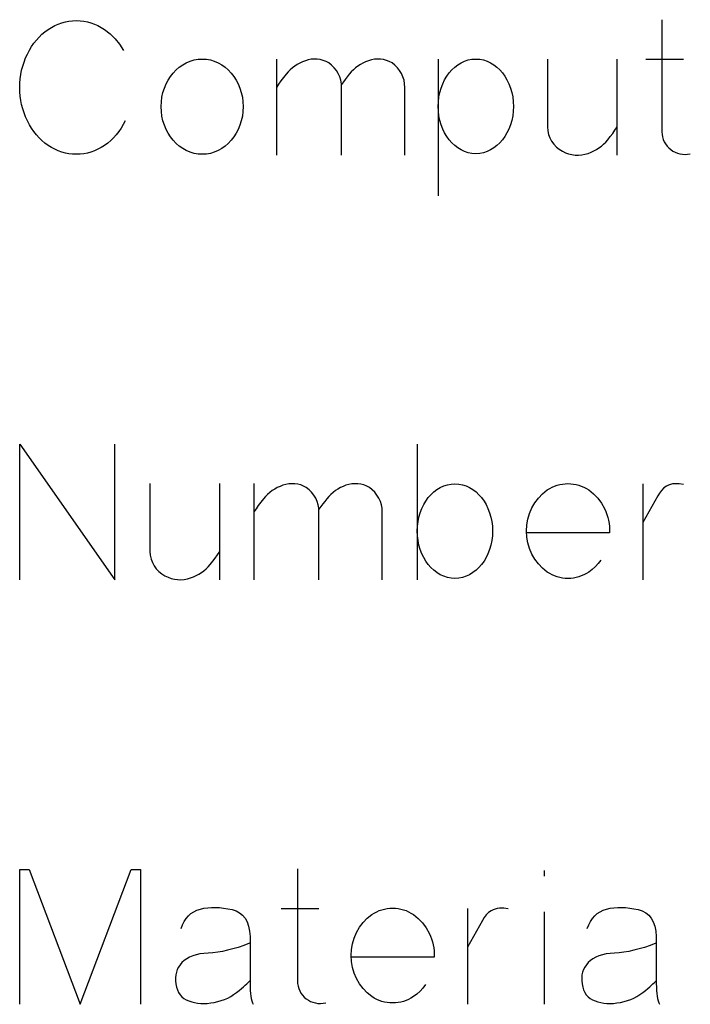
# Model space of a CAD drawing. Header units: inches. Extents: x 1880 to 2363, y -453 to -54.
# Tile 619 of 656: x 1913.715 to 1913.864, y -65.923 to -65.705. Entities that reach past the tile are written whole.
import ezdxf

# ---------------------------------------------------------------- set-up
doc = ezdxf.new("R2010")
doc.units = ezdxf.units.IN
doc.header["$LTSCALE"] = 0.5
doc.header["$MEASUREMENT"] = 0

msp = doc.modelspace()

# ---------------------------------------------------------------- linework, layer by layer
at = {"color": 7, "linetype": 'Continuous'}
for p, q in [((1913.85745, -65.70496), (1913.85746, -65.72973)), ((1913.72107, -65.70763), (1913.72176, -65.70711)), ((1913.72176, -65.70711), (1913.72251, -65.70665)), ((1913.72251, -65.70665), (1913.72325, -65.70626)), ((1913.72325, -65.70626), (1913.72402, -65.70592)), ((1913.72402, -65.70592), (1913.7248, -65.70564)), ((1913.7248, -65.70564), (1913.72559, -65.70544)), ((1913.72559, -65.70544), (1913.72638, -65.70528)), ((1913.72638, -65.70528), (1913.7272, -65.70519)), ((1913.7272, -65.70519), (1913.72802, -65.70516)), ((1913.72802, -65.70516), (1913.72884, -65.70519)), ((1913.72884, -65.70519), (1913.72966, -65.70528)), ((1913.72966, -65.70528), (1913.73045, -65.70544)), ((1913.73045, -65.70544), (1913.73124, -65.70564)), ((1913.73124, -65.70564), (1913.73202, -65.70592)), ((1913.73202, -65.70592), (1913.73278, -65.70626)), ((1913.73278, -65.70626), (1913.73354, -65.70665)), ((1913.73354, -65.70665), (1913.73427, -65.70711)), ((1913.73427, -65.70711), (1913.73548, -65.70807)), ((1913.7192, -65.70946), (1913.71978, -65.7088)), ((1913.71978, -65.7088), (1913.72041, -65.70819)), ((1913.72041, -65.70819), (1913.72107, -65.70763)), ((1913.73548, -65.70807), (1913.73658, -65.70916)), ((1913.73658, -65.70916), (1913.73756, -65.71039)), ((1913.71765, -65.7117), (1913.71813, -65.71091)), ((1913.71813, -65.71091), (1913.71864, -65.71017)), ((1913.71864, -65.71017), (1913.7192, -65.70946)), ((1913.73756, -65.71039), (1913.73842, -65.71175)), ((1913.71646, -65.71431), (1913.7168, -65.71341)), ((1913.7168, -65.71341), (1913.71721, -65.71254)), ((1913.71721, -65.71254), (1913.71765, -65.7117)), ((1913.75493, -65.71371), (1913.75584, -65.71365)), ((1913.75584, -65.71365), (1913.75676, -65.71371)), ((1913.77225, -65.71365), (1913.77226, -65.73491)), ((1913.80798, -65.71365), (1913.80798, -65.74386)), ((1913.81545, -65.71371), (1913.81631, -65.71365)), ((1913.81631, -65.71365), (1913.81717, -65.71371)), ((1913.83216, -65.71365), (1913.83216, -65.72865)), ((1913.84757, -65.73491), (1913.84757, -65.71365)), ((1913.71593, -65.71613), (1913.71617, -65.71521)), ((1913.71617, -65.71521), (1913.71646, -65.71431)), ((1913.75007, -65.71607), (1913.75077, -65.71547)), ((1913.75077, -65.71547), (1913.75152, -65.71494)), ((1913.75152, -65.71494), (1913.75232, -65.71449)), ((1913.75232, -65.71449), (1913.75316, -65.71412)), ((1913.75316, -65.71412), (1913.75403, -65.71386)), ((1913.75403, -65.71386), (1913.75493, -65.71371)), ((1913.75676, -65.71371), (1913.75766, -65.71386)), ((1913.75766, -65.71386), (1913.75851, -65.71412)), ((1913.75851, -65.71412), (1913.75935, -65.71449)), ((1913.75935, -65.71449), (1913.76014, -65.71494)), ((1913.76014, -65.71494), (1913.76089, -65.71547)), ((1913.76089, -65.71547), (1913.76158, -65.71607)), ((1913.77579, -65.7156), (1913.77529, -65.71603)), ((1913.77631, -65.71521), (1913.77579, -65.7156)), ((1913.77686, -65.71485), (1913.77631, -65.71521)), ((1913.77743, -65.71454), (1913.77686, -65.71485)), ((1913.77803, -65.71427), (1913.77743, -65.71454)), ((1913.77864, -65.71403), (1913.77803, -65.71427)), ((1913.77929, -65.71383), (1913.77864, -65.71403)), ((1913.77995, -65.71371), (1913.77929, -65.71383)), ((1913.7806, -65.71367), (1913.77995, -65.71371)), ((1913.78127, -65.7137), (1913.7806, -65.71367)), ((1913.78194, -65.71379), (1913.78127, -65.7137)), ((1913.78258, -65.71397), (1913.78194, -65.71379)), ((1913.78321, -65.71421), (1913.78258, -65.71397)), ((1913.78382, -65.71452), (1913.78321, -65.71421)), ((1913.78445, -65.71501), (1913.78382, -65.71452)), ((1913.78501, -65.71557), (1913.78445, -65.71501)), ((1913.7855, -65.71618), (1913.78501, -65.71557)), ((1913.78975, -65.7156), (1913.78926, -65.71603)), ((1913.79026, -65.71521), (1913.78975, -65.7156)), ((1913.7908, -65.71485), (1913.79026, -65.71521)), ((1913.79137, -65.71454), (1913.7908, -65.71485)), ((1913.79195, -65.71427), (1913.79137, -65.71454)), ((1913.79257, -65.71403), (1913.79195, -65.71427)), ((1913.79323, -65.71383), (1913.79257, -65.71403)), ((1913.7939, -65.71371), (1913.79323, -65.71383)), ((1913.79456, -65.71367), (1913.7939, -65.71371)), ((1913.79523, -65.7137), (1913.79456, -65.71367)), ((1913.7959, -65.71379), (1913.79523, -65.7137)), ((1913.79655, -65.71397), (1913.7959, -65.71379)), ((1913.79718, -65.71421), (1913.79655, -65.71397)), ((1913.79779, -65.71452), (1913.79718, -65.71421)), ((1913.79842, -65.71501), (1913.79779, -65.71452)), ((1913.79897, -65.71557), (1913.79842, -65.71501)), ((1913.79946, -65.71618), (1913.79897, -65.71557)), ((1913.81101, -65.71606), (1913.81164, -65.71546)), ((1913.81164, -65.71546), (1913.81233, -65.71494)), ((1913.81233, -65.71494), (1913.81306, -65.71449)), ((1913.81306, -65.71449), (1913.81383, -65.71412)), ((1913.81383, -65.71412), (1913.81463, -65.71386)), ((1913.81463, -65.71386), (1913.81545, -65.71371)), ((1913.81717, -65.71371), (1913.818, -65.71386)), ((1913.818, -65.71386), (1913.8188, -65.71412)), ((1913.8188, -65.71412), (1913.81957, -65.71449)), ((1913.81957, -65.71449), (1913.8203, -65.71494)), ((1913.8203, -65.71494), (1913.82098, -65.71546)), ((1913.82098, -65.71546), (1913.82161, -65.71606)), ((1913.85389, -65.7137), (1913.86222, -65.7137)), ((1913.71553, -65.71898), (1913.71561, -65.71801)), ((1913.71561, -65.71801), (1913.71574, -65.71707)), ((1913.71574, -65.71707), (1913.71593, -65.71613)), ((1913.74831, -65.7183), (1913.74883, -65.71749)), ((1913.74883, -65.71749), (1913.74942, -65.71675)), ((1913.74942, -65.71675), (1913.75007, -65.71607)), ((1913.76158, -65.71607), (1913.76222, -65.71675)), ((1913.76222, -65.71675), (1913.76281, -65.71749)), ((1913.76281, -65.71749), (1913.76333, -65.7183)), ((1913.77378, -65.71776), (1913.77322, -65.71848)), ((1913.77438, -65.71701), (1913.77378, -65.71776)), ((1913.77483, -65.7165), (1913.77438, -65.71701)), ((1913.77529, -65.71603), (1913.77483, -65.7165)), ((1913.78591, -65.71687), (1913.7855, -65.71618)), ((1913.78625, -65.71759), (1913.78591, -65.71687)), ((1913.78648, -65.71834), (1913.78625, -65.71759)), ((1913.78789, -65.71759), (1913.78747, -65.71816)), ((1913.78834, -65.71701), (1913.78789, -65.71759)), ((1913.78878, -65.7165), (1913.78834, -65.71701)), ((1913.78926, -65.71603), (1913.78878, -65.7165)), ((1913.79988, -65.71687), (1913.79946, -65.71618)), ((1913.80021, -65.71759), (1913.79988, -65.71687)), ((1913.80044, -65.71834), (1913.80021, -65.71759)), ((1913.80942, -65.71826), (1913.8099, -65.71746)), ((1913.8099, -65.71746), (1913.81042, -65.71672)), ((1913.81042, -65.71672), (1913.81101, -65.71606)), ((1913.82161, -65.71606), (1913.82219, -65.71672)), ((1913.82219, -65.71672), (1913.82273, -65.71746)), ((1913.82273, -65.71746), (1913.8232, -65.71826)), ((1913.7155, -65.71996), (1913.71553, -65.71898)), ((1913.71553, -65.72092), (1913.7155, -65.71996)), ((1913.74716, -65.72108), (1913.74747, -65.7201)), ((1913.74747, -65.7201), (1913.74786, -65.71917)), ((1913.74786, -65.71917), (1913.74831, -65.7183)), ((1913.76333, -65.7183), (1913.76379, -65.71917)), ((1913.76379, -65.71917), (1913.76417, -65.7201)), ((1913.76417, -65.7201), (1913.76448, -65.72108)), ((1913.77271, -65.71921), (1913.77226, -65.71991)), ((1913.77322, -65.71848), (1913.77271, -65.71921)), ((1913.78661, -65.71912), (1913.78648, -65.71834)), ((1913.78664, -65.71991), (1913.78661, -65.71912)), ((1913.78706, -65.71872), (1913.78664, -65.71929)), ((1913.78664, -65.73491), (1913.78664, -65.71991)), ((1913.78747, -65.71816), (1913.78706, -65.71872)), ((1913.80057, -65.71912), (1913.80044, -65.71834)), ((1913.8006, -65.71991), (1913.80057, -65.71912)), ((1913.8006, -65.73491), (1913.8006, -65.71991)), ((1913.80836, -65.72104), (1913.80864, -65.72006)), ((1913.80864, -65.72006), (1913.809, -65.71913)), ((1913.809, -65.71913), (1913.80942, -65.71826)), ((1913.8232, -65.71826), (1913.82362, -65.71913)), ((1913.82362, -65.71913), (1913.82398, -65.72006)), ((1913.82398, -65.72006), (1913.82427, -65.72104)), ((1913.71561, -65.72188), (1913.71553, -65.72092)), ((1913.71574, -65.72282), (1913.71561, -65.72188)), ((1913.74681, -65.72311), (1913.74694, -65.72208)), ((1913.74694, -65.72208), (1913.74716, -65.72108)), ((1913.76448, -65.72108), (1913.76471, -65.72208)), ((1913.76471, -65.72208), (1913.76484, -65.72311)), ((1913.80803, -65.72308), (1913.80815, -65.72204)), ((1913.80815, -65.72204), (1913.80836, -65.72104)), ((1913.82427, -65.72104), (1913.82448, -65.72204)), ((1913.82448, -65.72204), (1913.8246, -65.72308)), ((1913.71593, -65.72374), (1913.71574, -65.72282)), ((1913.71617, -65.72466), (1913.71593, -65.72374)), ((1913.74677, -65.72418), (1913.74681, -65.72311)), ((1913.74681, -65.72526), (1913.74677, -65.72418)), ((1913.76484, -65.72311), (1913.76488, -65.72418)), ((1913.76487, -65.72418), (1913.76484, -65.72526)), ((1913.80798, -65.72414), (1913.80803, -65.72308)), ((1913.80803, -65.7252), (1913.80798, -65.72414)), ((1913.8246, -65.72308), (1913.82465, -65.72414)), ((1913.82464, -65.72414), (1913.8246, -65.7252)), ((1913.71646, -65.72557), (1913.71617, -65.72466)), ((1913.7168, -65.72645), (1913.71646, -65.72557)), ((1913.71721, -65.72733), (1913.7168, -65.72645)), ((1913.74694, -65.7263), (1913.74681, -65.72526)), ((1913.74716, -65.72731), (1913.74694, -65.7263)), ((1913.76471, -65.7263), (1913.76448, -65.72731)), ((1913.76484, -65.72526), (1913.76471, -65.7263)), ((1913.80815, -65.72623), (1913.80803, -65.7252)), ((1913.80836, -65.72723), (1913.80815, -65.72623)), ((1913.82448, -65.72623), (1913.82427, -65.72723)), ((1913.8246, -65.7252), (1913.82448, -65.72623)), ((1913.71765, -65.72817), (1913.71721, -65.72733)), ((1913.71813, -65.72896), (1913.71765, -65.72817)), ((1913.73839, -65.72816), (1913.73791, -65.72895)), ((1913.73883, -65.72733), (1913.73839, -65.72816)), ((1913.74747, -65.72828), (1913.74716, -65.72731)), ((1913.74786, -65.72921), (1913.74747, -65.72828)), ((1913.76417, -65.72828), (1913.76379, -65.72921)), ((1913.76448, -65.72731), (1913.76417, -65.72828)), ((1913.80864, -65.7282), (1913.80836, -65.72723)), ((1913.809, -65.72912), (1913.80864, -65.7282)), ((1913.82398, -65.7282), (1913.82362, -65.72912)), ((1913.82427, -65.72723), (1913.82398, -65.7282)), ((1913.83216, -65.72865), (1913.83223, -65.72951)), ((1913.84707, -65.72939), (1913.84757, -65.72865)), ((1913.71864, -65.7297), (1913.71813, -65.72896)), ((1913.7192, -65.73041), (1913.71864, -65.7297)), ((1913.71978, -65.73106), (1913.7192, -65.73041)), ((1913.72041, -65.73168), (1913.71978, -65.73106)), ((1913.73626, -65.73106), (1913.73564, -65.73167)), ((1913.73685, -65.7304), (1913.73626, -65.73106)), ((1913.73739, -65.72969), (1913.73685, -65.7304)), ((1913.73791, -65.72895), (1913.73739, -65.72969)), ((1913.74831, -65.73007), (1913.74786, -65.72921)), ((1913.74883, -65.73088), (1913.74831, -65.73007)), ((1913.74942, -65.73162), (1913.74883, -65.73088)), ((1913.76281, -65.73088), (1913.76222, -65.73162)), ((1913.76333, -65.73007), (1913.76281, -65.73088)), ((1913.76379, -65.72921), (1913.76333, -65.73007)), ((1913.80942, -65.72998), (1913.809, -65.72912)), ((1913.8099, -65.73078), (1913.80942, -65.72998)), ((1913.81042, -65.73151), (1913.8099, -65.73078)), ((1913.82273, -65.73078), (1913.82219, -65.73151)), ((1913.8232, -65.72998), (1913.82273, -65.73078)), ((1913.82362, -65.72912), (1913.8232, -65.72998)), ((1913.83223, -65.72951), (1913.83241, -65.73032)), ((1913.83241, -65.73032), (1913.83269, -65.73109)), ((1913.84546, -65.73151), (1913.84602, -65.73081)), ((1913.84602, -65.73081), (1913.84656, -65.73011)), ((1913.84656, -65.73011), (1913.84707, -65.72939)), ((1913.85746, -65.72973), (1913.85749, -65.73031)), ((1913.85749, -65.73031), (1913.85758, -65.73087)), ((1913.85758, -65.73087), (1913.85774, -65.73141)), ((1913.72107, -65.73224), (1913.72041, -65.73168)), ((1913.72176, -65.73276), (1913.72107, -65.73224)), ((1913.72251, -65.73322), (1913.72176, -65.73276)), ((1913.72325, -65.73361), (1913.72251, -65.73322)), ((1913.73354, -65.73322), (1913.73278, -65.73361)), ((1913.73427, -65.73276), (1913.73354, -65.73322)), ((1913.73498, -65.73224), (1913.73427, -65.73276)), ((1913.73564, -65.73167), (1913.73498, -65.73224)), ((1913.75007, -65.7323), (1913.74942, -65.73162)), ((1913.75077, -65.7329), (1913.75007, -65.7323)), ((1913.75152, -65.73343), (1913.75077, -65.7329)), ((1913.76089, -65.7329), (1913.76014, -65.73343)), ((1913.76158, -65.7323), (1913.76089, -65.7329)), ((1913.76222, -65.73162), (1913.76158, -65.7323)), ((1913.81101, -65.73218), (1913.81042, -65.73151)), ((1913.81164, -65.73278), (1913.81101, -65.73218)), ((1913.81233, -65.7333), (1913.81164, -65.73278)), ((1913.82098, -65.73278), (1913.8203, -65.7333)), ((1913.82161, -65.73218), (1913.82098, -65.73278)), ((1913.82219, -65.73151), (1913.82161, -65.73218)), ((1913.83269, -65.73109), (1913.83307, -65.73183)), ((1913.83307, -65.73183), (1913.83354, -65.7325)), ((1913.83354, -65.7325), (1913.83411, -65.7331)), ((1913.83411, -65.7331), (1913.83475, -65.73361)), ((1913.84353, -65.73332), (1913.84406, -65.73292)), ((1913.84406, -65.73292), (1913.84456, -65.73249)), ((1913.84456, -65.73249), (1913.84502, -65.73202)), ((1913.84502, -65.73202), (1913.84546, -65.73151)), ((1913.85774, -65.73141), (1913.85795, -65.73193)), ((1913.85795, -65.73193), (1913.85823, -65.73243)), ((1913.85823, -65.73243), (1913.85857, -65.73288)), ((1913.85857, -65.73288), (1913.85896, -65.7333)), ((1913.72402, -65.73395), (1913.72325, -65.73361)), ((1913.7248, -65.73422), (1913.72402, -65.73395)), ((1913.72559, -65.73443), (1913.7248, -65.73422)), ((1913.72638, -65.73459), (1913.72559, -65.73443)), ((1913.7272, -65.73468), (1913.72638, -65.73459)), ((1913.72802, -65.73471), (1913.7272, -65.73468)), ((1913.72884, -65.73468), (1913.72802, -65.73471)), ((1913.72966, -65.73459), (1913.72884, -65.73468)), ((1913.73045, -65.73443), (1913.72966, -65.73459)), ((1913.73124, -65.73422), (1913.73045, -65.73443)), ((1913.73202, -65.73395), (1913.73124, -65.73422)), ((1913.73278, -65.73361), (1913.73202, -65.73395)), ((1913.75232, -65.73388), (1913.75152, -65.73343)), ((1913.75316, -65.73424), (1913.75232, -65.73388)), ((1913.75403, -65.7345), (1913.75316, -65.73424)), ((1913.75493, -65.73466), (1913.75403, -65.7345)), ((1913.75584, -65.73471), (1913.75493, -65.73466)), ((1913.75676, -65.73466), (1913.75584, -65.73471)), ((1913.75766, -65.7345), (1913.75676, -65.73466)), ((1913.75851, -65.73424), (1913.75766, -65.7345)), ((1913.75935, -65.73388), (1913.75851, -65.73424)), ((1913.76014, -65.73343), (1913.75935, -65.73388)), ((1913.81306, -65.73376), (1913.81233, -65.7333)), ((1913.81383, -65.73412), (1913.81306, -65.73376)), ((1913.81463, -65.73437), (1913.81383, -65.73412)), ((1913.81545, -65.73453), (1913.81463, -65.73437)), ((1913.81631, -65.73458), (1913.81545, -65.73453)), ((1913.81717, -65.73453), (1913.81631, -65.73458)), ((1913.818, -65.73437), (1913.81717, -65.73453)), ((1913.8188, -65.73412), (1913.818, -65.73437)), ((1913.81957, -65.73376), (1913.8188, -65.73412)), ((1913.8203, -65.7333), (1913.81957, -65.73376)), ((1913.83475, -65.73361), (1913.83547, -65.73404)), ((1913.83547, -65.73404), (1913.83614, -65.73436)), ((1913.83614, -65.73436), (1913.83683, -65.7346)), ((1913.83683, -65.7346), (1913.83754, -65.73477)), ((1913.83754, -65.73477), (1913.83827, -65.73487)), ((1913.83827, -65.73487), (1913.839, -65.7349)), ((1913.839, -65.7349), (1913.83972, -65.73484)), ((1913.83972, -65.73484), (1913.84044, -65.73471)), ((1913.84044, -65.73471), (1913.84115, -65.7345)), ((1913.84115, -65.7345), (1913.84179, -65.73426)), ((1913.84179, -65.73426), (1913.8424, -65.73398)), ((1913.8424, -65.73398), (1913.84298, -65.73367)), ((1913.84298, -65.73367), (1913.84353, -65.73332)), ((1913.85896, -65.7333), (1913.85941, -65.73367)), ((1913.85941, -65.73367), (1913.85987, -65.734)), ((1913.85987, -65.734), (1913.86037, -65.73426)), ((1913.86037, -65.73426), (1913.86089, -65.73447)), ((1913.86089, -65.73447), (1913.86143, -65.73463)), ((1913.86143, -65.73463), (1913.862, -65.73472)), ((1913.862, -65.73472), (1913.86257, -65.73474)), ((1913.86257, -65.73474), (1913.86313, -65.73469)), ((1913.86313, -65.73469), (1913.86372, -65.73458)), ((1913.71554, -65.82877), (1913.71554, -65.79877)), ((1913.71554, -65.79877), (1913.73655, -65.82877)), ((1913.73655, -65.82877), (1913.73655, -65.79877)), ((1913.80337, -65.79877), (1913.80337, -65.82877)), ((1913.74429, -65.80751), (1913.74429, -65.82251)), ((1913.7597, -65.82877), (1913.75971, -65.80751)), ((1913.76727, -65.80751), (1913.76727, -65.82877)), ((1913.77132, -65.80906), (1913.7708, -65.80946)), ((1913.77187, -65.80871), (1913.77132, -65.80906)), ((1913.77244, -65.8084), (1913.77187, -65.80871)), ((1913.77304, -65.80812), (1913.77244, -65.8084)), ((1913.77366, -65.80788), (1913.77304, -65.80812)), ((1913.7743, -65.80769), (1913.77366, -65.80788)), ((1913.77496, -65.80757), (1913.7743, -65.80769)), ((1913.77562, -65.80753), (1913.77496, -65.80757)), ((1913.77628, -65.80755), (1913.77562, -65.80753)), ((1913.77695, -65.80765), (1913.77628, -65.80755)), ((1913.7776, -65.80782), (1913.77695, -65.80765)), ((1913.77822, -65.80806), (1913.7776, -65.80782)), ((1913.77884, -65.80838), (1913.77822, -65.80806)), ((1913.77947, -65.80886), (1913.77884, -65.80838)), ((1913.78002, -65.80942), (1913.77947, -65.80886)), ((1913.78051, -65.81004), (1913.78002, -65.80942)), ((1913.78527, -65.80906), (1913.78476, -65.80946)), ((1913.78581, -65.80871), (1913.78527, -65.80906)), ((1913.78638, -65.8084), (1913.78581, -65.80871)), ((1913.78697, -65.80812), (1913.78638, -65.8084)), ((1913.78758, -65.80788), (1913.78697, -65.80812)), ((1913.78824, -65.80769), (1913.78758, -65.80788)), ((1913.78891, -65.80757), (1913.78824, -65.80769)), ((1913.78957, -65.80753), (1913.78891, -65.80757)), ((1913.79024, -65.80755), (1913.78957, -65.80753)), ((1913.79091, -65.80765), (1913.79024, -65.80755)), ((1913.79156, -65.80782), (1913.79091, -65.80765)), ((1913.79219, -65.80806), (1913.79156, -65.80782)), ((1913.7928, -65.80838), (1913.79219, -65.80806)), ((1913.79343, -65.80886), (1913.7928, -65.80838)), ((1913.79399, -65.80942), (1913.79343, -65.80886)), ((1913.79447, -65.81004), (1913.79399, -65.80942)), ((1913.8064, -65.80996), (1913.80703, -65.80936)), ((1913.80703, -65.80936), (1913.80771, -65.80883)), ((1913.80771, -65.80883), (1913.80845, -65.80838)), ((1913.80845, -65.80838), (1913.80921, -65.80802)), ((1913.80921, -65.80802), (1913.81002, -65.80776)), ((1913.81002, -65.80776), (1913.81084, -65.8076)), ((1913.81084, -65.8076), (1913.8117, -65.80755)), ((1913.8117, -65.80755), (1913.81256, -65.8076)), ((1913.81256, -65.8076), (1913.81339, -65.80776)), ((1913.81339, -65.80776), (1913.81418, -65.80802)), ((1913.81418, -65.80802), (1913.81495, -65.80838)), ((1913.81495, -65.80838), (1913.81568, -65.80883)), ((1913.81568, -65.80883), (1913.81637, -65.80936)), ((1913.81637, -65.80936), (1913.817, -65.80996)), ((1913.83107, -65.80976), (1913.83211, -65.80892)), ((1913.83211, -65.80892), (1913.83264, -65.80859)), ((1913.83264, -65.80859), (1913.83317, -65.8083)), ((1913.83317, -65.8083), (1913.83372, -65.80806)), ((1913.83372, -65.80806), (1913.83429, -65.80786)), ((1913.83429, -65.80786), (1913.83486, -65.80771)), ((1913.83486, -65.80771), (1913.83545, -65.8076)), ((1913.83545, -65.8076), (1913.83605, -65.80753)), ((1913.83605, -65.80753), (1913.83667, -65.80751)), ((1913.83667, -65.80751), (1913.83728, -65.80753)), ((1913.83728, -65.80753), (1913.83789, -65.8076)), ((1913.83789, -65.8076), (1913.83848, -65.80771)), ((1913.83848, -65.80771), (1913.83906, -65.80786)), ((1913.83906, -65.80786), (1913.83963, -65.80806)), ((1913.83963, -65.80806), (1913.84019, -65.8083)), ((1913.84019, -65.8083), (1913.84074, -65.80859)), ((1913.84074, -65.80859), (1913.84127, -65.80892)), ((1913.84127, -65.80892), (1913.84234, -65.80978)), ((1913.85321, -65.80755), (1913.85322, -65.82877)), ((1913.85736, -65.809), (1913.85691, -65.8096)), ((1913.85788, -65.80848), (1913.85736, -65.809)), ((1913.85844, -65.80809), (1913.85788, -65.80848)), ((1913.85887, -65.80787), (1913.85844, -65.80809)), ((1913.85931, -65.8077), (1913.85887, -65.80787)), ((1913.85978, -65.80759), (1913.85931, -65.8077)), ((1913.86026, -65.80753), (1913.85978, -65.80759)), ((1913.86125, -65.80753), (1913.86026, -65.80753)), ((1913.86221, -65.80768), (1913.86125, -65.80753)), ((1913.76879, -65.81161), (1913.76824, -65.81234)), ((1913.76939, -65.81087), (1913.76879, -65.81161)), ((1913.76984, -65.81036), (1913.76939, -65.81087)), ((1913.7703, -65.80989), (1913.76984, -65.81036)), ((1913.7708, -65.80946), (1913.7703, -65.80989)), ((1913.78092, -65.81072), (1913.78051, -65.81004)), ((1913.78126, -65.81145), (1913.78092, -65.81072)), ((1913.78149, -65.8122), (1913.78126, -65.81145)), ((1913.78291, -65.81144), (1913.78248, -65.81201)), ((1913.78335, -65.81087), (1913.78291, -65.81144)), ((1913.78379, -65.81036), (1913.78335, -65.81087)), ((1913.78427, -65.80989), (1913.78379, -65.81036)), ((1913.78476, -65.80946), (1913.78427, -65.80989)), ((1913.79489, -65.81072), (1913.79447, -65.81004)), ((1913.79523, -65.81145), (1913.79489, -65.81072)), ((1913.79545, -65.8122), (1913.79523, -65.81145)), ((1913.80481, -65.81216), (1913.80528, -65.81136)), ((1913.80528, -65.81136), (1913.80581, -65.81062)), ((1913.80581, -65.81062), (1913.8064, -65.80996)), ((1913.817, -65.80996), (1913.81758, -65.81062)), ((1913.81758, -65.81062), (1913.81812, -65.81136)), ((1913.81812, -65.81136), (1913.81859, -65.81216)), ((1913.82938, -65.81175), (1913.83016, -65.8107)), ((1913.83016, -65.8107), (1913.83107, -65.80976)), ((1913.84234, -65.80978), (1913.84328, -65.81076)), ((1913.84328, -65.81076), (1913.84409, -65.81184)), ((1913.85653, -65.81021), (1913.85322, -65.81613)), ((1913.85691, -65.8096), (1913.85653, -65.81021)), ((1913.76773, -65.81306), (1913.76727, -65.81377)), ((1913.76824, -65.81234), (1913.76773, -65.81306)), ((1913.78162, -65.81297), (1913.78149, -65.8122)), ((1913.78165, -65.81377), (1913.78162, -65.81297)), ((1913.78207, -65.81257), (1913.78165, -65.81314)), ((1913.78165, -65.82877), (1913.78165, -65.81377)), ((1913.78248, -65.81201), (1913.78207, -65.81257)), ((1913.79559, -65.81297), (1913.79545, -65.8122)), ((1913.79562, -65.81377), (1913.79559, -65.81297)), ((1913.79561, -65.82877), (1913.79562, -65.81377)), ((1913.80403, -65.81394), (1913.80439, -65.81301)), ((1913.80439, -65.81301), (1913.80481, -65.81216)), ((1913.81859, -65.81216), (1913.819, -65.81301)), ((1913.819, -65.81301), (1913.81936, -65.81394)), ((1913.82819, -65.81412), (1913.82871, -65.8129)), ((1913.82871, -65.8129), (1913.82938, -65.81175)), ((1913.84409, -65.81184), (1913.84477, -65.81304)), ((1913.84477, -65.81304), (1913.84505, -65.81367)), ((1913.84505, -65.81367), (1913.8453, -65.81431)), ((1913.80341, -65.81693), (1913.80354, -65.8159)), ((1913.80354, -65.8159), (1913.80374, -65.81491)), ((1913.80374, -65.81491), (1913.80403, -65.81394)), ((1913.81936, -65.81394), (1913.81966, -65.81491)), ((1913.81966, -65.81491), (1913.81986, -65.8159)), ((1913.81986, -65.8159), (1913.81999, -65.81693)), ((1913.82759, -65.81666), (1913.82781, -65.81537)), ((1913.82781, -65.81537), (1913.82819, -65.81412)), ((1913.8453, -65.81431), (1913.84549, -65.81497)), ((1913.84549, -65.81497), (1913.84565, -65.81563)), ((1913.84565, -65.81563), (1913.84575, -65.8163)), ((1913.80337, -65.81799), (1913.80341, -65.81693)), ((1913.80341, -65.81907), (1913.80337, -65.81799)), ((1913.81999, -65.81693), (1913.82003, -65.81799)), ((1913.82003, -65.81799), (1913.81999, -65.81907)), ((1913.82751, -65.81799), (1913.82759, -65.81666)), ((1913.82759, -65.81932), (1913.82751, -65.81799)), ((1913.84575, -65.8163), (1913.84583, -65.81698)), ((1913.84583, -65.81698), (1913.84584, -65.81766)), ((1913.84584, -65.81766), (1913.84583, -65.81837)), ((1913.80354, -65.82012), (1913.80341, -65.81907)), ((1913.80374, -65.82112), (1913.80354, -65.82012)), ((1913.81986, -65.82012), (1913.81966, -65.82112)), ((1913.81999, -65.81907), (1913.81986, -65.82012)), ((1913.82781, -65.82061), (1913.82759, -65.81932)), ((1913.84583, -65.81837), (1913.8276, -65.81837)), ((1913.80403, -65.8221), (1913.80374, -65.82112)), ((1913.80439, -65.82302), (1913.80403, -65.8221)), ((1913.81936, -65.8221), (1913.819, -65.82302)), ((1913.81966, -65.82112), (1913.81936, -65.8221)), ((1913.82819, -65.82187), (1913.82781, -65.82061)), ((1913.82871, -65.82309), (1913.82819, -65.82187)), ((1913.74429, -65.82251), (1913.74436, -65.82336)), ((1913.74436, -65.82336), (1913.74454, -65.82418)), ((1913.74454, -65.82418), (1913.74482, -65.82495)), ((1913.7576, -65.82537), (1913.75816, -65.82467)), ((1913.75816, -65.82467), (1913.75869, -65.82397)), ((1913.75869, -65.82397), (1913.7592, -65.82325)), ((1913.7592, -65.82325), (1913.75971, -65.82251)), ((1913.80481, -65.82388), (1913.80439, -65.82302)), ((1913.80528, -65.82467), (1913.80481, -65.82388)), ((1913.80581, -65.82541), (1913.80528, -65.82467)), ((1913.81812, -65.82467), (1913.81758, -65.82541)), ((1913.81859, -65.82388), (1913.81812, -65.82467)), ((1913.819, -65.82302), (1913.81859, -65.82388)), ((1913.82938, -65.82424), (1913.82871, -65.82309)), ((1913.83016, -65.82528), (1913.82938, -65.82424)), ((1913.84392, -65.82442), (1913.84337, -65.82518)), ((1913.74482, -65.82495), (1913.7452, -65.82569)), ((1913.7452, -65.82569), (1913.74568, -65.82636)), ((1913.74568, -65.82636), (1913.74624, -65.82695)), ((1913.75566, -65.82717), (1913.75619, -65.82678)), ((1913.75619, -65.82678), (1913.75669, -65.82635)), ((1913.75669, -65.82635), (1913.75716, -65.82588)), ((1913.75716, -65.82588), (1913.7576, -65.82537)), ((1913.8064, -65.82608), (1913.80581, -65.82541)), ((1913.80703, -65.82668), (1913.8064, -65.82608)), ((1913.80771, -65.8272), (1913.80703, -65.82668)), ((1913.81637, -65.82668), (1913.81568, -65.8272)), ((1913.817, -65.82608), (1913.81637, -65.82668)), ((1913.81758, -65.82541), (1913.817, -65.82608)), ((1913.83107, -65.82623), (1913.83016, -65.82528)), ((1913.83211, -65.82707), (1913.83107, -65.82623)), ((1913.84203, -65.8265), (1913.84127, -65.82707)), ((1913.84274, -65.82587), (1913.84203, -65.8265)), ((1913.84337, -65.82518), (1913.84274, -65.82587)), ((1913.74624, -65.82695), (1913.74688, -65.82747)), ((1913.74688, -65.82747), (1913.74761, -65.8279)), ((1913.74761, -65.8279), (1913.74828, -65.82821)), ((1913.74828, -65.82821), (1913.74897, -65.82846)), ((1913.74897, -65.82846), (1913.74968, -65.82862)), ((1913.74968, -65.82862), (1913.7504, -65.82873)), ((1913.7504, -65.82873), (1913.75113, -65.82875)), ((1913.75113, -65.82875), (1913.75186, -65.8287)), ((1913.75186, -65.8287), (1913.75258, -65.82856)), ((1913.75258, -65.82856), (1913.75328, -65.82835)), ((1913.75328, -65.82835), (1913.75392, -65.82811)), ((1913.75392, -65.82811), (1913.75453, -65.82784)), ((1913.75453, -65.82784), (1913.75511, -65.82753)), ((1913.75511, -65.82753), (1913.75566, -65.82717)), ((1913.80845, -65.82765), (1913.80771, -65.8272)), ((1913.80921, -65.82801), (1913.80845, -65.82765)), ((1913.81002, -65.82827), (1913.80921, -65.82801)), ((1913.81084, -65.82843), (1913.81002, -65.82827)), ((1913.8117, -65.82848), (1913.81084, -65.82843)), ((1913.81256, -65.82843), (1913.8117, -65.82848)), ((1913.81339, -65.82827), (1913.81256, -65.82843)), ((1913.81418, -65.82801), (1913.81339, -65.82827)), ((1913.81495, -65.82765), (1913.81418, -65.82801)), ((1913.81568, -65.8272), (1913.81495, -65.82765)), ((1913.83264, -65.8274), (1913.83211, -65.82707)), ((1913.83317, -65.82769), (1913.83264, -65.8274)), ((1913.83372, -65.82793), (1913.83317, -65.82769)), ((1913.83429, -65.82813), (1913.83372, -65.82793)), ((1913.83486, -65.82828), (1913.83429, -65.82813)), ((1913.83545, -65.82839), (1913.83486, -65.82828)), ((1913.83605, -65.82846), (1913.83545, -65.82839)), ((1913.83667, -65.82848), (1913.83605, -65.82846)), ((1913.83728, -65.82846), (1913.83667, -65.82848)), ((1913.83789, -65.82839), (1913.83728, -65.82846)), ((1913.83848, -65.82828), (1913.83789, -65.82839)), ((1913.83906, -65.82813), (1913.83848, -65.82828)), ((1913.83963, -65.82793), (1913.83906, -65.82813)), ((1913.84019, -65.82769), (1913.83963, -65.82793)), ((1913.84074, -65.8274), (1913.84019, -65.82769)), ((1913.84127, -65.82707), (1913.84074, -65.8274)), ((1913.7155, -65.92262), (1913.7155, -65.89283)), ((1913.7155, -65.89283), (1913.71762, -65.89283)), ((1913.71762, -65.89283), (1913.72885, -65.92262)), ((1913.72885, -65.92262), (1913.74012, -65.89283)), ((1913.74012, -65.89283), (1913.74219, -65.89283)), ((1913.74219, -65.89283), (1913.74219, -65.92262)), ((1913.77688, -65.89266), (1913.77688, -65.91744)), ((1913.83144, -65.89304), (1913.83145, -65.89432)), ((1913.75279, -65.90307), (1913.75336, -65.90257)), ((1913.75336, -65.90257), (1913.75399, -65.90215)), ((1913.75399, -65.90215), (1913.75468, -65.90182)), ((1913.75468, -65.90182), (1913.75544, -65.90157)), ((1913.75544, -65.90157), (1913.75623, -65.9014)), ((1913.75623, -65.9014), (1913.75706, -65.90129)), ((1913.75706, -65.90129), (1913.75789, -65.90122)), ((1913.75789, -65.90122), (1913.75876, -65.90121)), ((1913.75876, -65.90121), (1913.75965, -65.90125)), ((1913.75965, -65.90125), (1913.76056, -65.90135)), ((1913.76056, -65.90135), (1913.76149, -65.9015)), ((1913.76149, -65.9015), (1913.76244, -65.9017)), ((1913.76244, -65.9017), (1913.76333, -65.90198)), ((1913.76333, -65.90198), (1913.7641, -65.90239)), ((1913.7641, -65.90239), (1913.76477, -65.90294)), ((1913.76477, -65.90294), (1913.76532, -65.90361)), ((1913.77332, -65.90141), (1913.78165, -65.90141)), ((1913.79232, -65.90361), (1913.79336, -65.90277)), ((1913.79336, -65.90277), (1913.79388, -65.90244)), ((1913.79388, -65.90244), (1913.79442, -65.90215)), ((1913.79442, -65.90215), (1913.79497, -65.90192)), ((1913.79497, -65.90192), (1913.79553, -65.90172)), ((1913.79553, -65.90172), (1913.79611, -65.90156)), ((1913.79611, -65.90156), (1913.7967, -65.90145)), ((1913.7967, -65.90145), (1913.7973, -65.90139)), ((1913.7973, -65.90139), (1913.79791, -65.90136)), ((1913.79791, -65.90136), (1913.79853, -65.90139)), ((1913.79853, -65.90139), (1913.79914, -65.90145)), ((1913.79914, -65.90145), (1913.79973, -65.90156)), ((1913.79973, -65.90156), (1913.80031, -65.90172)), ((1913.80031, -65.90172), (1913.80088, -65.90192)), ((1913.80088, -65.90192), (1913.80144, -65.90215)), ((1913.80144, -65.90215), (1913.80198, -65.90244)), ((1913.80198, -65.90244), (1913.80252, -65.90277)), ((1913.80252, -65.90277), (1913.80359, -65.90364)), ((1913.81446, -65.90141), (1913.81447, -65.92262)), ((1913.81861, -65.90286), (1913.81815, -65.90345)), ((1913.81913, -65.90233), (1913.81861, -65.90286)), ((1913.81969, -65.90195), (1913.81913, -65.90233)), ((1913.82011, -65.90172), (1913.81969, -65.90195)), ((1913.82056, -65.90156), (1913.82011, -65.90172)), ((1913.82102, -65.90145), (1913.82056, -65.90156)), ((1913.82151, -65.90139), (1913.82102, -65.90145)), ((1913.82249, -65.90139), (1913.82151, -65.90139)), ((1913.82345, -65.90153), (1913.82249, -65.90139)), ((1913.83144, -65.9022), (1913.83145, -65.92262)), ((1913.84258, -65.90307), (1913.84314, -65.90257)), ((1913.84314, -65.90257), (1913.84377, -65.90215)), ((1913.84377, -65.90215), (1913.84447, -65.90182)), ((1913.84447, -65.90182), (1913.84522, -65.90157)), ((1913.84522, -65.90157), (1913.84602, -65.9014)), ((1913.84602, -65.9014), (1913.84684, -65.90129)), ((1913.84684, -65.90129), (1913.84768, -65.90122)), ((1913.84768, -65.90122), (1913.84855, -65.90121)), ((1913.84855, -65.90121), (1913.84943, -65.90125)), ((1913.84943, -65.90125), (1913.85034, -65.90135)), ((1913.85034, -65.90135), (1913.85127, -65.9015)), ((1913.85127, -65.9015), (1913.85222, -65.9017)), ((1913.85222, -65.9017), (1913.85311, -65.90198)), ((1913.85311, -65.90198), (1913.85388, -65.90239)), ((1913.85388, -65.90239), (1913.85455, -65.90294)), ((1913.85455, -65.90294), (1913.8551, -65.90361)), ((1913.75117, -65.90588), (1913.75148, -65.90506)), ((1913.75148, -65.90506), (1913.75185, -65.90431)), ((1913.75185, -65.90431), (1913.75229, -65.90365)), ((1913.75229, -65.90365), (1913.75279, -65.90307)), ((1913.76532, -65.90361), (1913.76576, -65.90442)), ((1913.76576, -65.90442), (1913.76609, -65.90536)), ((1913.79062, -65.9056), (1913.79141, -65.90455)), ((1913.79141, -65.90455), (1913.79232, -65.90361)), ((1913.80359, -65.90364), (1913.80453, -65.90461)), ((1913.80453, -65.90461), (1913.80534, -65.9057)), ((1913.81778, -65.90406), (1913.81447, -65.90998)), ((1913.81815, -65.90345), (1913.81778, -65.90406)), ((1913.84095, -65.90588), (1913.84126, -65.90506)), ((1913.84126, -65.90506), (1913.84164, -65.90431)), ((1913.84164, -65.90431), (1913.84207, -65.90365)), ((1913.84207, -65.90365), (1913.84258, -65.90307)), ((1913.8551, -65.90361), (1913.85554, -65.90442)), ((1913.85554, -65.90442), (1913.85587, -65.90536)), ((1913.76609, -65.90536), (1913.76631, -65.90642)), ((1913.76631, -65.90642), (1913.76641, -65.90762)), ((1913.78944, -65.90797), (1913.78996, -65.90675)), ((1913.78996, -65.90675), (1913.79062, -65.9056)), ((1913.80534, -65.9057), (1913.80602, -65.9069)), ((1913.80602, -65.9069), (1913.8063, -65.90753)), ((1913.85587, -65.90536), (1913.85609, -65.90642)), ((1913.85609, -65.90642), (1913.8562, -65.90762)), ((1913.76628, -65.90912), (1913.76502, -65.9096)), ((1913.76641, -65.90762), (1913.76641, -65.91802)), ((1913.78884, -65.91052), (1913.78906, -65.90923)), ((1913.78906, -65.90923), (1913.78944, -65.90797)), ((1913.8063, -65.90753), (1913.80655, -65.90817)), ((1913.80655, -65.90817), (1913.80674, -65.90882)), ((1913.80674, -65.90882), (1913.80689, -65.90948)), ((1913.80689, -65.90948), (1913.807, -65.91015)), ((1913.85607, -65.90912), (1913.85481, -65.9096)), ((1913.8562, -65.90762), (1913.8562, -65.91802)), ((1913.7545, -65.91168), (1913.75373, -65.91191)), ((1913.75532, -65.9115), (1913.7545, -65.91168)), ((1913.75622, -65.91138), (1913.75532, -65.9115)), ((1913.75718, -65.91131), (1913.75622, -65.91138)), ((1913.75821, -65.91124), (1913.75718, -65.91131)), ((1913.75926, -65.91111), (1913.75821, -65.91124)), ((1913.76035, -65.91093), (1913.75926, -65.91111)), ((1913.76146, -65.91069), (1913.76035, -65.91093)), ((1913.76261, -65.91039), (1913.76146, -65.91069)), ((1913.7638, -65.91003), (1913.76261, -65.91039)), ((1913.76502, -65.9096), (1913.7638, -65.91003)), ((1913.78876, -65.91185), (1913.78884, -65.91052)), ((1913.807, -65.91015), (1913.80707, -65.91083)), ((1913.80707, -65.91083), (1913.80709, -65.91152)), ((1913.80709, -65.91152), (1913.80707, -65.91222)), ((1913.84428, -65.91168), (1913.84352, -65.91191)), ((1913.84511, -65.9115), (1913.84428, -65.91168)), ((1913.846, -65.91138), (1913.84511, -65.9115)), ((1913.84696, -65.91131), (1913.846, -65.91138)), ((1913.84799, -65.91124), (1913.84696, -65.91131)), ((1913.84905, -65.91111), (1913.84799, -65.91124)), ((1913.85013, -65.91093), (1913.84905, -65.91111)), ((1913.85125, -65.91069), (1913.85013, -65.91093)), ((1913.8524, -65.91039), (1913.85125, -65.91069)), ((1913.85358, -65.91003), (1913.8524, -65.91039)), ((1913.85481, -65.9096), (1913.85358, -65.91003)), ((1913.75095, -65.91386), (1913.7506, -65.91438)), ((1913.75137, -65.91338), (1913.75095, -65.91386)), ((1913.75186, -65.91293), (1913.75137, -65.91338)), ((1913.75242, -65.91254), (1913.75186, -65.91293)), ((1913.75304, -65.9122), (1913.75242, -65.91254)), ((1913.75373, -65.91191), (1913.75304, -65.9122)), ((1913.78884, -65.91317), (1913.78876, -65.91185)), ((1913.80707, -65.91222), (1913.78884, -65.91222)), ((1913.78906, -65.91447), (1913.78884, -65.91317)), ((1913.84074, -65.91386), (1913.84039, -65.91438)), ((1913.84116, -65.91338), (1913.84074, -65.91386)), ((1913.84165, -65.91293), (1913.84116, -65.91338)), ((1913.84221, -65.91254), (1913.84165, -65.91293)), ((1913.84283, -65.9122), (1913.84221, -65.91254)), ((1913.84352, -65.91191), (1913.84283, -65.9122)), ((1913.75012, -65.91549), (1913.74998, -65.91611)), ((1913.75032, -65.91492), (1913.75012, -65.91549)), ((1913.7506, -65.91438), (1913.75032, -65.91492)), ((1913.78944, -65.91572), (1913.78906, -65.91447)), ((1913.78996, -65.91695), (1913.78944, -65.91572)), ((1913.8399, -65.91549), (1913.83977, -65.91611)), ((1913.84011, -65.91492), (1913.8399, -65.91549)), ((1913.84039, -65.91438), (1913.84011, -65.91492)), ((1913.74998, -65.91611), (1913.74992, -65.91674)), ((1913.74992, -65.91674), (1913.74993, -65.91741)), ((1913.74993, -65.91741), (1913.75001, -65.91811)), ((1913.75001, -65.91811), (1913.75014, -65.9188)), ((1913.76535, -65.91839), (1913.76568, -65.9181)), ((1913.76568, -65.9181), (1913.76595, -65.91786)), ((1913.76595, -65.91786), (1913.76615, -65.91767)), ((1913.76615, -65.91767), (1913.76629, -65.91753)), ((1913.76629, -65.91753), (1913.76637, -65.91744)), ((1913.76641, -65.91802), (1913.76643, -65.91881)), ((1913.77688, -65.91744), (1913.77691, -65.91802)), ((1913.77691, -65.91802), (1913.77701, -65.91858)), ((1913.79062, -65.9181), (1913.78996, -65.91695)), ((1913.79141, -65.91914), (1913.79062, -65.9181)), ((1913.80516, -65.91827), (1913.80462, -65.91903)), ((1913.83977, -65.91611), (1913.83971, -65.91674)), ((1913.83971, -65.91674), (1913.83971, -65.91741)), ((1913.83971, -65.91741), (1913.83979, -65.91811)), ((1913.83979, -65.91811), (1913.83993, -65.9188)), ((1913.85514, -65.91839), (1913.85547, -65.9181)), ((1913.85547, -65.9181), (1913.85573, -65.91786)), ((1913.85573, -65.91786), (1913.85593, -65.91767)), ((1913.85593, -65.91767), (1913.85607, -65.91753)), ((1913.85607, -65.91753), (1913.85616, -65.91744)), ((1913.8562, -65.91802), (1913.85621, -65.91881)), ((1913.75014, -65.9188), (1913.75034, -65.91943)), ((1913.75034, -65.91943), (1913.7506, -65.92)), ((1913.7506, -65.92), (1913.75094, -65.9205)), ((1913.76279, -65.92048), (1913.76342, -65.92004)), ((1913.76342, -65.92004), (1913.76401, -65.91956)), ((1913.76401, -65.91956), (1913.76452, -65.91912)), ((1913.76452, -65.91912), (1913.76497, -65.91873)), ((1913.76497, -65.91873), (1913.76535, -65.91839)), ((1913.76643, -65.91881), (1913.76646, -65.91954)), ((1913.76646, -65.91954), (1913.76652, -65.92021)), ((1913.76652, -65.92021), (1913.76659, -65.92081)), ((1913.77701, -65.91858), (1913.77716, -65.91912)), ((1913.77716, -65.91912), (1913.77738, -65.91964)), ((1913.77738, -65.91964), (1913.77766, -65.92014)), ((1913.77766, -65.92014), (1913.77799, -65.92059)), ((1913.79232, -65.92009), (1913.79141, -65.91914)), ((1913.79336, -65.92093), (1913.79232, -65.92009)), ((1913.80328, -65.92036), (1913.80252, -65.92093)), ((1913.80399, -65.91973), (1913.80328, -65.92036)), ((1913.80462, -65.91903), (1913.80399, -65.91973)), ((1913.83993, -65.9188), (1913.84013, -65.91943)), ((1913.84013, -65.91943), (1913.84039, -65.92)), ((1913.84039, -65.92), (1913.84072, -65.9205)), ((1913.85258, -65.92048), (1913.8532, -65.92004)), ((1913.8532, -65.92004), (1913.85379, -65.91956)), ((1913.85379, -65.91956), (1913.8543, -65.91912)), ((1913.8543, -65.91912), (1913.85475, -65.91873)), ((1913.85475, -65.91873), (1913.85514, -65.91839)), ((1913.85621, -65.91881), (1913.85624, -65.91954)), ((1913.85624, -65.91954), (1913.8563, -65.92021)), ((1913.8563, -65.92021), (1913.85638, -65.92081)), ((1913.75094, -65.9205), (1913.75133, -65.92094)), ((1913.75133, -65.92094), (1913.75179, -65.92132)), ((1913.75179, -65.92132), (1913.75232, -65.92163)), ((1913.75232, -65.92163), (1913.75291, -65.92188)), ((1913.75291, -65.92188), (1913.75352, -65.92208)), ((1913.75352, -65.92208), (1913.75416, -65.92224)), ((1913.75416, -65.92224), (1913.75482, -65.92235)), ((1913.75482, -65.92235), (1913.75551, -65.92242)), ((1913.75551, -65.92242), (1913.75622, -65.92244)), ((1913.75622, -65.92244), (1913.75695, -65.92241)), ((1913.75695, -65.92241), (1913.75771, -65.92233)), ((1913.75771, -65.92233), (1913.7585, -65.92221)), ((1913.7585, -65.92221), (1913.75929, -65.92203)), ((1913.75929, -65.92203), (1913.76004, -65.92181)), ((1913.76004, -65.92181), (1913.76077, -65.92154)), ((1913.76077, -65.92154), (1913.76147, -65.92123)), ((1913.76147, -65.92123), (1913.76215, -65.92088)), ((1913.76215, -65.92088), (1913.76279, -65.92048)), ((1913.76659, -65.92081), (1913.76669, -65.92136)), ((1913.76669, -65.92136), (1913.76681, -65.92184)), ((1913.76681, -65.92184), (1913.76695, -65.92226)), ((1913.76695, -65.92226), (1913.76712, -65.92262)), ((1913.77799, -65.92059), (1913.77838, -65.92101)), ((1913.77838, -65.92101), (1913.77883, -65.92138)), ((1913.77883, -65.92138), (1913.7793, -65.92171)), ((1913.7793, -65.92171), (1913.7798, -65.92197)), ((1913.7798, -65.92197), (1913.78031, -65.92218)), ((1913.78031, -65.92218), (1913.78086, -65.92233)), ((1913.78086, -65.92233), (1913.78142, -65.92242)), ((1913.78142, -65.92242), (1913.78199, -65.92245)), ((1913.78199, -65.92245), (1913.78256, -65.9224)), ((1913.78256, -65.9224), (1913.78314, -65.92229)), ((1913.79388, -65.92126), (1913.79336, -65.92093)), ((1913.79442, -65.92154), (1913.79388, -65.92126)), ((1913.79497, -65.92178), (1913.79442, -65.92154)), ((1913.79553, -65.92198), (1913.79497, -65.92178)), ((1913.79611, -65.92214), (1913.79553, -65.92198)), ((1913.7967, -65.92224), (1913.79611, -65.92214)), ((1913.7973, -65.92231), (1913.7967, -65.92224)), ((1913.79791, -65.92233), (1913.7973, -65.92231)), ((1913.79853, -65.92231), (1913.79791, -65.92233)), ((1913.79914, -65.92224), (1913.79853, -65.92231)), ((1913.79973, -65.92214), (1913.79914, -65.92224)), ((1913.80031, -65.92198), (1913.79973, -65.92214)), ((1913.80088, -65.92178), (1913.80031, -65.92198)), ((1913.80144, -65.92154), (1913.80088, -65.92178)), ((1913.80198, -65.92126), (1913.80144, -65.92154)), ((1913.80252, -65.92093), (1913.80198, -65.92126)), ((1913.84072, -65.9205), (1913.84111, -65.92094)), ((1913.84111, -65.92094), (1913.84158, -65.92132)), ((1913.84158, -65.92132), (1913.8421, -65.92163)), ((1913.8421, -65.92163), (1913.84269, -65.92188)), ((1913.84269, -65.92188), (1913.8433, -65.92208)), ((1913.8433, -65.92208), (1913.84394, -65.92224)), ((1913.84394, -65.92224), (1913.8446, -65.92235)), ((1913.8446, -65.92235), (1913.84529, -65.92242)), ((1913.84529, -65.92242), (1913.846, -65.92244)), ((1913.846, -65.92244), (1913.84674, -65.92241)), ((1913.84674, -65.92241), (1913.8475, -65.92233)), ((1913.8475, -65.92233), (1913.84828, -65.92221)), ((1913.84828, -65.92221), (1913.84907, -65.92203)), ((1913.84907, -65.92203), (1913.84983, -65.92181)), ((1913.84983, -65.92181), (1913.85056, -65.92154)), ((1913.85056, -65.92154), (1913.85126, -65.92123)), ((1913.85126, -65.92123), (1913.85193, -65.92088)), ((1913.85193, -65.92088), (1913.85258, -65.92048)), ((1913.85638, -65.92081), (1913.85647, -65.92136)), ((1913.85647, -65.92136), (1913.85659, -65.92184)), ((1913.85659, -65.92184), (1913.85674, -65.92226)), ((1913.85674, -65.92226), (1913.85691, -65.92262))]:
    msp.add_line(p, q, dxfattribs=at)

doc.saveas('drawing.dxf')
